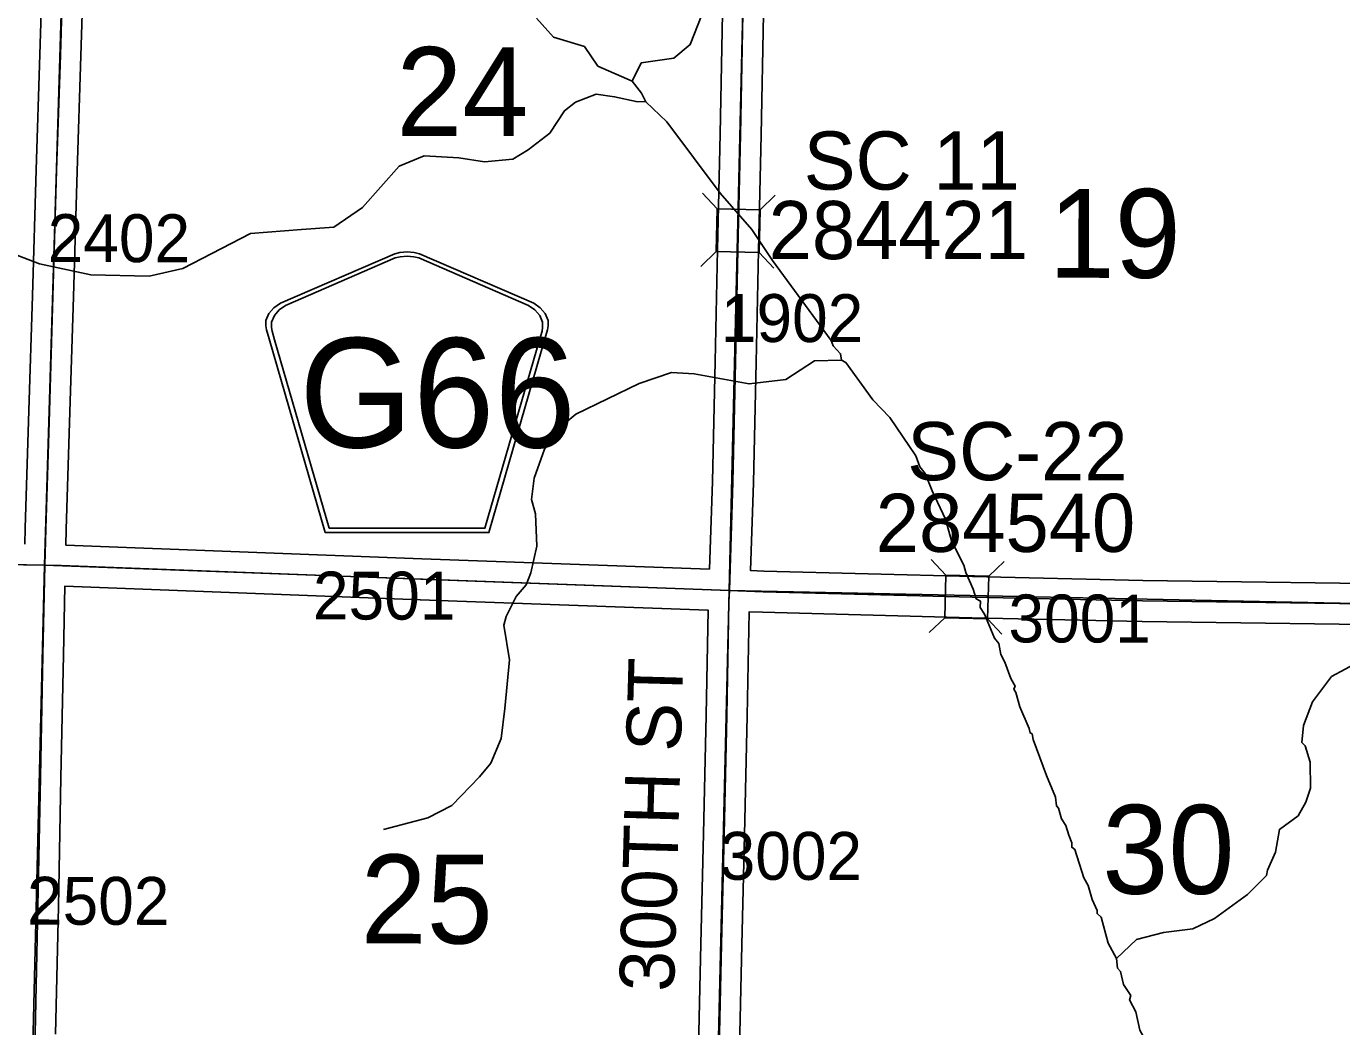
# Model space of a CAD drawing. Extents: x -132.8 to -73.3, y -60 to -26.
# Drawn here: x -111.131 to -109.208, y -55.229 to -53.767 of the extents above; entities that cross this region are included whole.
import ezdxf

# ---------------------------------------------------------------- set-up
doc = ezdxf.new("R2010")
doc.units = 0
for name, color, linetype in [('tdCoHydroRiver', 7, 'Continuous'), ('tdCoSecRdNmbr', 7, 'Continuous'), ('tdCoSecRdTxt', 7, 'Continuous'), ('tdCoSecRteBand', 7, 'Continuous'), ('tdCoSecRteCL', 7, 'Continuous'), ('tdCoSectLine', 7, 'Continuous'), ('tdCoSectNmbr', 7, 'Continuous'), ('tdCoShieldCoRte', 7, 'Continuous'), ('tdCoStrucSec', 7, 'Continuous'), ('tdCoStrucSecCoName', 7, 'Continuous'), ('tdCoStrucSecFHWANum', 7, 'Continuous'), ('tdCoSurfAsphalt', 7, 'Continuous'), ('tdCoSurfGravel', 7, 'Continuous'), ('tdCoTwpBndryShd', 7, 'Continuous')]:
    doc.layers.add(name, color=color, linetype=linetype)

msp = doc.modelspace()

# ---------------------------------------------------------------- linework, layer by layer
at = {"layer": 'tdCoHydroRiver'}
for points in [[(-110.1432, -53.7502), (-110.1601, -53.794), (-110.1842, -53.8139), (-110.2317, -53.8207), (-110.245, -53.8472)], [(-110.245, -53.8472), (-110.295, -53.8255), (-110.3148, -53.7966), (-110.3603, -53.7829), (-110.3849, -53.7555)], [(-110.2252, -53.8776), (-110.2312, -53.8649), (-110.245, -53.8472)], [(-110.2252, -53.8776), (-110.2394, -53.8773), (-110.2708, -53.8702), (-110.2975, -53.8664), (-110.3278, -53.8783), (-110.3439, -53.8906), (-110.3652, -53.9232), (-110.3973, -53.9476), (-110.4197, -53.9613), (-110.4609, -53.9651), (-110.4986, -53.9594), (-110.5491, -53.9566), (-110.5857, -53.9715), (-110.6392, -54.0318), (-110.681, -54.0608), (-110.7285, -54.0642)], [(-109.939, -54.2552), (-109.9404, -54.2457), (-109.9512, -54.2344), (-109.9541, -54.2265), (-110.0397, -54.1093), (-110.0702, -54.0643), (-110.1163, -54.0112), (-110.1943, -53.9068), (-110.2252, -53.8776)], [(-110.7285, -54.0642), (-110.8029, -54.0701), (-110.9021, -54.1212), (-110.9513, -54.1326), (-111.0365, -54.1304), (-111.1118, -54.1143), (-111.1509, -54.0991), (-111.1971, -54.0538), (-111.2047, -54.0409), (-111.2537, -53.9845), (-111.298, -53.9234)], [(-109.939, -54.2552), (-109.9785, -54.2559), (-110.0202, -54.2833), (-110.074, -54.2899), (-110.1542, -54.2753), (-110.1873, -54.273), (-110.235, -54.2892), (-110.3276, -54.3343), (-110.3534, -54.3557), (-110.373, -54.3853), (-110.3882, -54.4275), (-110.3921, -54.4589), (-110.3863, -54.4796), (-110.3843, -54.527), (-110.3931, -54.5662), (-110.3998, -54.5834), (-110.4145, -54.6004), (-110.4294, -54.63), (-110.4328, -54.6426), (-110.4246, -54.6932), (-110.431, -54.7641), (-110.4368, -54.8081), (-110.4518, -54.8441), (-110.4681, -54.8642), (-110.5085, -54.9058), (-110.5437, -54.9239), (-110.6088, -54.9413)], [(-109.5369, -55.1295), (-109.5489, -55.1071), (-109.5591, -55.069), (-109.5653, -55.0641), (-109.5652, -55.0594), (-109.5727, -55.0434), (-109.5785, -55.0228), (-109.5845, -55.0116), (-109.5978, -54.9702), (-109.6024, -54.967), (-109.6023, -54.9607), (-109.6067, -54.9495), (-109.6111, -54.9352), (-109.6172, -54.9256), (-109.6216, -54.9097), (-109.6247, -54.9065), (-109.6259, -54.8938), (-109.6394, -54.862), (-109.6587, -54.8094), (-109.66, -54.8015), (-109.6632, -54.7999), (-109.6646, -54.7935), (-109.678, -54.7616), (-109.6839, -54.741), (-109.6869, -54.7362), (-109.6852, -54.7315), (-109.6913, -54.7203), (-109.7002, -54.6964), (-109.7062, -54.6852), (-109.709, -54.6694), (-109.7151, -54.6613), (-109.7301, -54.6263), (-109.7361, -54.6167), (-109.7359, -54.6072), (-109.7422, -54.6039), (-109.7465, -54.5896), (-109.757, -54.5657), (-109.7599, -54.5546), (-109.778, -54.5194), (-109.7867, -54.4877), (-109.8063, -54.4462), (-109.8167, -54.4207), (-109.8244, -54.411), (-109.8303, -54.3951), (-109.8684, -54.339), (-109.8931, -54.3131), (-109.9328, -54.2585), (-109.939, -54.2552)], [(-109.5369, -55.1295), (-109.5078, -55.1018), (-109.4681, -55.0917), (-109.4253, -55.0864), (-109.3934, -55.0714), (-109.3452, -55.0362), (-109.3177, -55.0085), (-109.316, -55.0007), (-109.3043, -54.9741), (-109.2988, -54.9411), (-109.2715, -54.9213), (-109.2599, -54.901), (-109.2531, -54.8807), (-109.2538, -54.8428), (-109.2611, -54.819), (-109.2658, -54.8141), (-109.2636, -54.7889), (-109.2501, -54.7545), (-109.2224, -54.7173), (-109.1824, -54.6962)], [(-109.2053, -55.789), (-109.2327, -55.7458), (-109.2602, -55.7088), (-109.2613, -55.6899), (-109.3146, -55.605), (-109.316, -55.597), (-109.3646, -55.5201), (-109.439, -55.3937), (-109.4448, -55.3715), (-109.4524, -55.3603), (-109.4597, -55.3364), (-109.4612, -55.3332), (-109.4716, -55.3077), (-109.4746, -55.2998), (-109.4836, -55.279), (-109.4879, -55.2616), (-109.503, -55.2344), (-109.5087, -55.2074), (-109.5178, -55.1899), (-109.516, -55.1836), (-109.5267, -55.1676), (-109.531, -55.1485), (-109.5356, -55.1437), (-109.5369, -55.1295)]]:
    msp.add_lwpolyline(points, dxfattribs=at)
at = {"layer": 'tdCoSecRteBand'}
for points in [[(-111.133, -54.5243), (-111.133, -54.5241), (-111.1325, -54.5009), (-111.1325, -54.5008), (-111.1325, -54.5007), (-111.1271, -54.3288), (-111.1219, -54.1609), (-111.1165, -53.9772), (-111.1165, -53.9771), (-111.1165, -53.9771), (-111.111, -53.8084), (-111.1059, -53.6396), (-111.1044, -53.5843), (-111.1992, -53.582), (-111.5579, -53.5756), (-111.558, -53.5756), (-111.558, -53.5756), (-111.8794, -53.5689), (-111.8794, -53.5689), (-111.8794, -53.5689), (-112.2071, -53.562)], [(-111.0459, -53.6414), (-111.0511, -53.8103), (-111.0511, -53.8103), (-111.0511, -53.8104), (-111.0565, -53.979), (-111.0619, -54.1627), (-111.0619, -54.1627), (-111.0619, -54.1627), (-111.0671, -54.3307), (-111.0671, -54.3307), (-111.0671, -54.3307), (-111.0725, -54.5024), (-111.073, -54.5254), (-110.5527, -54.5453), (-110.1319, -54.5606)], [(-110.1319, -54.5606), (-110.1278, -54.4325), (-110.1238, -54.2573), (-110.1204, -54.0936), (-110.1204, -54.0936), (-110.1204, -54.0935), (-110.1164, -53.9244), (-110.113, -53.7484)], [(-110.053, -53.7496), (-110.0565, -53.9257), (-110.0565, -53.9257), (-110.0565, -53.9258), (-110.0604, -54.0949), (-110.0639, -54.2586), (-110.0639, -54.2586), (-110.0639, -54.2587), (-110.0678, -54.434), (-110.0678, -54.4342), (-110.0678, -54.4343), (-110.072, -54.5628), (-110.0719, -54.5628), (-110.0526, -54.5635), (-109.7472, -54.5715), (-109.4983, -54.577), (-109.066, -54.5828)], [(-110.1485, -55.2809), (-110.1446, -55.1081), (-110.1446, -55.1081), (-110.1446, -55.1081), (-110.1406, -54.9473), (-110.1367, -54.7738), (-110.1337, -54.6207), (-110.1339, -54.6207), (-110.1339, -54.6206), (-110.5549, -54.6053), (-110.5549, -54.6053), (-110.555, -54.6053), (-111.0744, -54.5854), (-111.0767, -54.6862), (-111.0802, -54.8652), (-111.0802, -54.8652), (-111.0802, -54.8652), (-111.0839, -55.0536), (-111.0839, -55.0537), (-111.0839, -55.0537), (-111.088, -55.2401)], [(-109.067, -54.6428), (-109.4993, -54.637), (-109.4994, -54.637), (-109.4995, -54.637), (-109.7486, -54.6315), (-109.7486, -54.6315), (-109.7487, -54.6315), (-110.0543, -54.6235), (-110.0544, -54.6235), (-110.0546, -54.6235), (-110.0738, -54.6228), (-110.0767, -54.775), (-110.0767, -54.775), (-110.0767, -54.7751), (-110.0806, -54.9487), (-110.0806, -54.9487), (-110.0806, -54.9487), (-110.0846, -55.1095), (-110.0885, -55.2823)]]:
    msp.add_lwpolyline(points, dxfattribs=at)
at = {"layer": 'tdCoSecRteCL'}
for points in [[(-111.1037, -54.5548), (-111.1025, -54.5016), (-111.0971, -54.3297), (-111.0919, -54.1618), (-111.0865, -53.9781), (-111.081, -53.8094), (-111.0759, -53.6405), (-111.0736, -53.5551)], [(-110.1029, -54.5917), (-110.0978, -54.4333), (-110.0939, -54.258), (-110.0904, -54.0942), (-110.0865, -53.9251), (-110.083, -53.749), (-110.08, -53.6111), (-110.0797, -53.5969)], [(-112.9687, -54.5146), (-112.4819, -54.5268), (-112.0682, -54.5372), (-111.5106, -54.5483), (-111.1037, -54.5548)], [(-111.1283, -55.5584), (-111.123, -55.4207), (-111.118, -55.2395), (-111.1138, -55.053), (-111.1101, -54.8646), (-111.1067, -54.6856), (-111.1037, -54.5548)], [(-111.1037, -54.5548), (-111.0798, -54.5552), (-110.5538, -54.5753), (-110.1029, -54.5917)], [(-110.1201, -55.344), (-110.1185, -55.2817), (-110.1146, -55.1088), (-110.1106, -54.948), (-110.1067, -54.7744), (-110.1035, -54.6079), (-110.1029, -54.5917)], [(-110.1029, -54.5917), (-110.0535, -54.5935), (-109.7479, -54.6015), (-109.4989, -54.607), (-109.0664, -54.6128), (-108.4991, -54.6269), (-108.1673, -54.6348)]]:
    msp.add_lwpolyline(points, dxfattribs=at)
at = {"layer": 'tdCoSectLine'}
for points in [[(-111.1041, -54.5548), (-111.074, -53.5551)], [(-110.1033, -54.5917), (-110.08, -53.5969)], [(-112.1096, -54.5362), (-111.1041, -54.5548)], [(-111.1287, -55.5584), (-111.1041, -54.5548)], [(-111.1041, -54.5548), (-110.1033, -54.5917)], [(-110.1272, -55.5923), (-110.1033, -54.5917)], [(-110.1033, -54.5917), (-109.1633, -54.6115)]]:
    msp.add_lwpolyline(points, dxfattribs=at)
at = {"layer": 'tdCoShieldCoRte'}
for points in [[(-110.6939, -54.5071), (-110.7759, -54.2242), (-110.7797, -54.211), (-110.7805, -54.2051), (-110.7805, -54.1973), (-110.7762, -54.187), (-110.769, -54.1785), (-110.7594, -54.1718), (-110.5921, -54.0995), (-110.5846, -54.0979), (-110.5742, -54.0969), (-110.5637, -54.0979), (-110.5562, -54.0995), (-110.389, -54.1718), (-110.3794, -54.1785), (-110.3721, -54.187), (-110.3679, -54.1973), (-110.3679, -54.2051), (-110.3686, -54.211), (-110.3725, -54.2242), (-110.4544, -54.5071)], [(-110.6881, -54.5007), (-110.7678, -54.2255), (-110.7715, -54.2128), (-110.7722, -54.2072), (-110.7722, -54.1997), (-110.7681, -54.1898), (-110.7612, -54.1816), (-110.752, -54.1752), (-110.5914, -54.1058), (-110.5842, -54.1042), (-110.5742, -54.1033), (-110.5642, -54.1042), (-110.5569, -54.1058), (-110.3964, -54.1752), (-110.3872, -54.1816), (-110.3802, -54.1898), (-110.3761, -54.1997), (-110.3761, -54.2072), (-110.3768, -54.2128), (-110.3805, -54.2255), (-110.4603, -54.5007)]]:
    msp.add_lwpolyline(points, close=True, dxfattribs=at)
at = {"layer": 'tdCoStrucSec'}
for points in [[(-110.1423, -54.0113), (-110.1207, -54.0339), (-110.0581, -54.0354)], [(-110.036, -54.0142), (-110.0581, -54.0354), (-110.0596, -54.0979)], [(-110.1447, -54.118), (-110.1221, -54.0964), (-110.1207, -54.0339)], [(-110.038, -54.1205), (-110.0596, -54.0979), (-110.1221, -54.0964)], [(-109.8079, -54.5465), (-109.7863, -54.5692), (-109.7238, -54.5708)], [(-109.7011, -54.5493), (-109.7238, -54.5708), (-109.7254, -54.6334)], [(-109.8107, -54.6533), (-109.788, -54.6317), (-109.7863, -54.5692)], [(-109.7044, -54.6556), (-109.7254, -54.6334), (-109.788, -54.6317)]]:
    msp.add_lwpolyline(points, dxfattribs=at)
at = {"layer": 'tdCoSurfAsphalt'}
msp.add_lwpolyline([(-111.118, -55.2395), (-111.1138, -55.053), (-111.1101, -54.8646), (-111.1067, -54.6856), (-111.1037, -54.5548), (-111.1025, -54.5016), (-111.0971, -54.3297), (-111.0919, -54.1618), (-111.0865, -53.9781), (-111.081, -53.8094), (-111.0759, -53.6405), (-111.0736, -53.5551), (-111.0712, -53.4651), (-111.067, -53.3038), (-111.0621, -53.1199), (-111.0589, -52.9465), (-111.0561, -52.7805), (-111.0537, -52.6124), (-111.0521, -52.5537), (-111.049, -52.4417), (-111.0431, -52.2701)], dxfattribs=at)
at = {"layer": 'tdCoSurfGravel'}
for points in [[(-110.1268, -55.5923), (-110.1227, -55.4454), (-110.1201, -55.344), (-110.1185, -55.2817), (-110.1146, -55.1088), (-110.1106, -54.948), (-110.1067, -54.7744), (-110.1035, -54.6079), (-110.1029, -54.5917), (-110.0978, -54.4333), (-110.0939, -54.258), (-110.0904, -54.0942), (-110.0865, -53.9251), (-110.083, -53.749), (-110.08, -53.6111), (-110.0797, -53.5969)], [(-112.9687, -54.5146), (-112.4819, -54.5268), (-112.0682, -54.5372), (-111.5106, -54.5483), (-111.1037, -54.5548), (-111.0798, -54.5552), (-110.5538, -54.5753), (-110.1029, -54.5917), (-110.0535, -54.5935), (-109.7479, -54.6015), (-109.4989, -54.607), (-109.0664, -54.6128), (-108.4991, -54.6269), (-108.1673, -54.6348)]]:
    msp.add_lwpolyline(points, dxfattribs=at)
at = {"layer": 'tdCoTwpBndryShd'}
msp.add_lwpolyline([(-110.1571, -56.5879), (-110.1272, -55.5923), (-110.1033, -54.5917), (-110.08, -53.5969), (-110.0534, -52.5976), (-110.0338, -51.5954), (-110.0099, -50.6583), (-109.9821, -49.6609), (-109.9488, -48.6629), (-109.9181, -47.6645), (-109.8864, -46.6619), (-109.8639, -45.6705), (-109.8307, -44.6899), (-109.7995, -43.6894), (-109.7784, -42.6906), (-109.7537, -41.7024), (-109.722, -40.7026)], dxfattribs=at)

# ---------------------------------------------------------------- texts
at = {"layer": 'tdCoSecRdNmbr'}
for s, rotation, p in [('2402', 359.9165, (-111.0996, -54.1117)), ('1902', 359.9172, (-110.1154, -54.2285)), ('2501', 359.9165, (-110.7118, -54.6341)), ('3001', 359.9175, (-109.6949, -54.6676)), ('3002', 359.9173, (-110.1172, -55.0145)), ('2502', 359.9165, (-111.1299, -55.0802))]:
    msp.add_text(s, height=0.07, rotation=rotation, dxfattribs=at).set_placement(p)
at = {"layer": 'tdCoSecRdTxt'}
msp.add_text('300TH ST', height=0.08, rotation=88.3949, dxfattribs=at).set_placement((-110.184, -55.1788))
at = {"layer": 'tdCoSectNmbr'}
for s, rotation, p in [('24', 359.9168, (-110.59, -53.9275)), ('19', 359.9175, (-109.6363, -54.1347)), ('30', 359.9176, (-109.5578, -55.035)), ('25', 359.9168, (-110.6422, -55.1076))]:
    msp.add_text(s, height=0.13, rotation=rotation, dxfattribs=at).set_placement(p)
at = {"layer": 'tdCoShieldCoRte'}
msp.add_text('G66', height=0.16, dxfattribs=at).set_placement((-110.7319, -54.3828))
at = {"layer": 'tdCoStrucSecCoName'}
for s, p in [('SC 11', (-109.9943, -54.0059)), ('SC-22', (-109.8429, -54.4306))]:
    msp.add_text(s, height=0.085, dxfattribs=at).set_placement(p)
at = {"layer": 'tdCoStrucSecFHWANum'}
for s, p in [('284421', (-110.0455, -54.1075)), ('284540', (-109.8888, -54.5354))]:
    msp.add_text(s, height=0.085, dxfattribs=at).set_placement(p)

doc.saveas('drawing.dxf')
